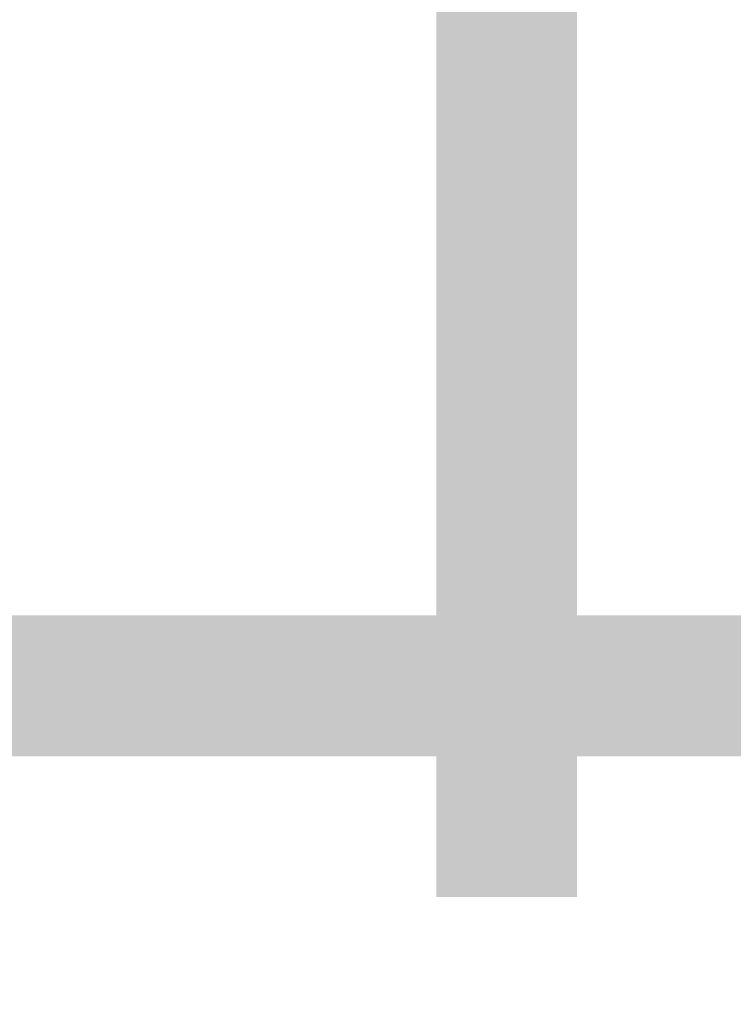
# Model space of a CAD drawing. Header units: millimetres. Extents: x -33345 to 4712671, y -3392 to 121473.
# Tile 758 of 1056: x 3645976 to 3646230, y 48098 to 48447. Entities that reach past the tile are written whole.
import ezdxf

# ---------------------------------------------------------------- set-up
doc = ezdxf.new("R2010")
doc.units = ezdxf.units.MM
doc.layers.add('ACO-размер', color=7, linetype='Continuous', lineweight=13)
doc.styles.add('RUSS', font='RUSS.shx', dxfattribs={"width": 0.8, "oblique": 15, "height": 250})
doc.styles.add('X-U-RW-01$0$StyleROMANS', font='GOTHIC.TTF')
doc.dimstyles.new('RUSS$0', dxfattribs={"dimscale": 0, "dimtxt": 2.5, "dimasz": 2, "dimexe": 1.25, "dimexo": 2, "dimgap": 1.75, "dimtad": 1, "dimdec": 0, "dimlfac": 100, "dimzin": 0, "dimdsep": 46, "dimtxsty": 'RUSS', "dimblk1": 'OBLIQUE', "dimblk2": 'OBLIQUE', "dimsah": 1, "dimcen": 3, "dimdle": 1.25, "dimclrt": 1, "dimadec": 0, "dimazin": 0, "dimtfac": 0.75, "dimtdec": 0, "dimtmove": 0, "dimatfit": 0, "dimldrblk": 'OBLIQUE', "dimfxl": 1, "dimtvp": 1.5, "dimtolj": 1, "dimtzin": 0, "dimarcsym": 0})

# ---------------------------------------------------------------- blocks, each defined once
blk = doc.blocks.new('_Oblique')
at = {"color": 0, "linetype": 'ByBlock', "lineweight": -2}
blk.add_line((-0.5, -0.5), (0.5, 0.5), dxfattribs=at)
blk = doc.blocks.new('*D2371')
at = {"layer": 'ACO-размер', "color": 0, "lineweight": -2, "ltscale": 5, "transparency": 16777216}
for p, q in [((3645899.08, 48010.8), (3645899.08, 46899.52)), ((3650899.08, 48010.8), (3650899.08, 46899.52)), ((3651024.08, 47024.52), (3645774.08, 47024.52))]:
    blk.add_line(p, q, dxfattribs=at)
at = {"layer": 'Defpoints', "color": 0, "ltscale": 5, "transparency": 16777216}
for p in [(3645899.08, 48210.8), (3650899.08, 48210.8), (3645899.08, 47024.52)]:
    blk.add_point(p, dxfattribs=at)
at = {"layer": 'ACO-размер', "color": 0, "lineweight": -2, "ltscale": 5, "transparency": 16777216, "xscale": 200, "yscale": 200, "zscale": 200, "rotation": 180}
blk.add_blockref('_Oblique', (3645899.08, 47024.52), dxfattribs=at)
at = {"layer": 'ACO-размер', "color": 0, "lineweight": -2, "ltscale": 5, "transparency": 16777216, "xscale": 200, "yscale": 200, "zscale": 200}
blk.add_blockref('_Oblique', (3650899.08, 47024.52), dxfattribs=at)
at = {"layer": 'ACO-размер', "color": 1, "ltscale": 5, "transparency": 16777216, "insert": (3648399.08, 47330.81), "char_height": 250, "attachment_point": 5, "style": 'X-U-RW-01$0$StyleROMANS', "bg_fill": 3, "box_fill_scale": 1.1, "bg_fill_color": 256, "bg_fill_true_color": 13158600, "bg_fill_transparency": 0}
blk.add_mtext('\\A1;1000', dxfattribs=at)

msp = doc.modelspace()

# ---------------------------------------------------------------- linework, layer by layer
at = {"ltscale": 0.5, "const_width": 50}
for points in [[(3646149.078, 49335.801), (3646149.078, 48135.801)], [(3645899.078, 48210.801), (3650899.078, 48210.801)]]:
    msp.add_lwpolyline(points, dxfattribs=at)

# ---------------------------------------------------------------- next in the draw order: dimensions: what is measured, and where the dimension line sits
at = {"layer": 'ACO-размер', "ltscale": 5}
dim = msp.add_linear_dim(base=(3645899.078, 47024.518), p1=(3650899.078, 48210.801), p2=(3645899.078, 48210.801), dimstyle='RUSS$0', override={"dimscale": 100, "dimlfac": 0.2, "dimtxsty": 'X-U-RW-01$0$StyleROMANS', "dimtfill": 1}, dxfattribs=at)
dim.commit()
dim.dimension.update_dxf_attribs({"geometry": '*D2371', "text_midpoint": (3648399.078, 47330.806)})

doc.saveas('drawing.dxf')
